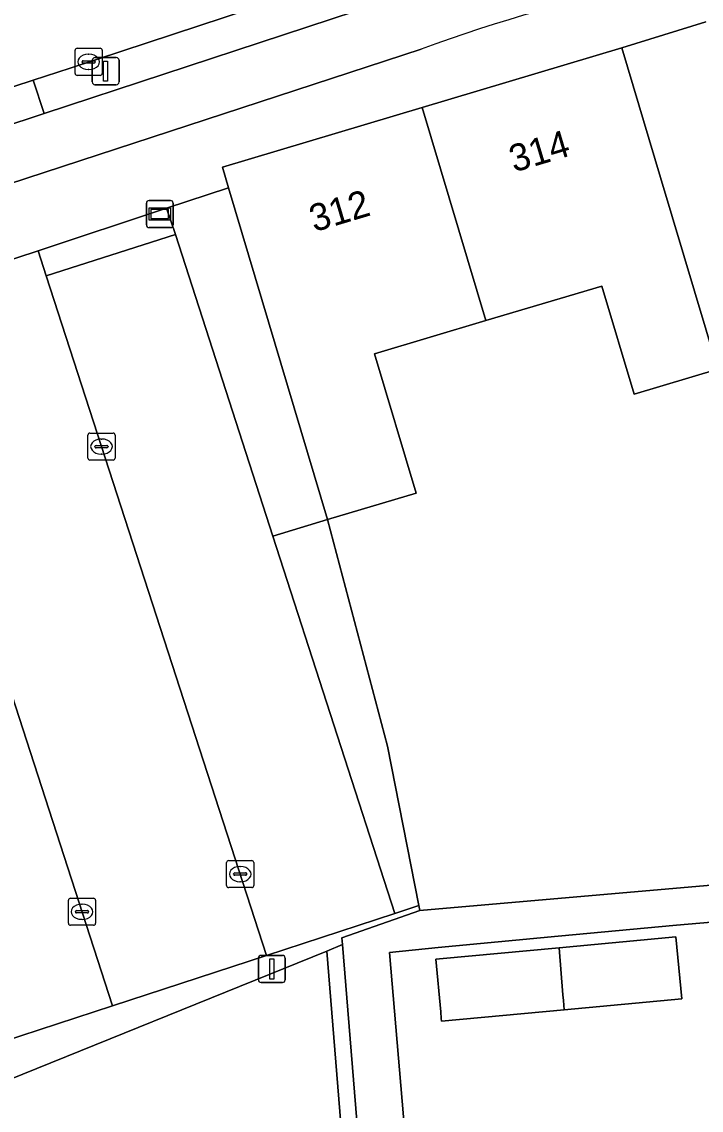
# Model space of a CAD drawing. Extents: x 163008 to 163854, y 382777 to 383982.
# Drawn here: x 163213.17 to 163238.29, y 383562.65 to 383602.9 of the extents above; entities that cross this region are included whole.
import ezdxf

# ---------------------------------------------------------------- set-up
doc = ezdxf.new("R2010")
doc.units = 0
for name, color, linetype in [('IMGEO_Berm_open', 7, 'Continuous'), ('IMGEO_Erf', 7, 'Continuous'), ('IMGEO_Fietspad_open', 7, 'Continuous'), ('IMGEO_Groenvoorziening', 7, 'Continuous'), ('IMGEO_Haag', 7, 'Continuous'), ('IMGEO_Informatiebord', 7, 'Continuous'), ('IMGEO_Kolk', 7, 'Continuous'), ('IMGEO_Lichtmast', 7, 'Continuous'), ('IMGEO_Pand', 7, 'Continuous'), ('IMGEO_Pand_nummerreeks', 7, 'Continuous'), ('IMGEO_Parkeervlak_open', 7, 'Continuous'), ('IMGEO_Rijbaan_lokaal_gesloten', 7, 'Continuous'), ('IMGEO_Rijbaan_lokaal_open', 7, 'Continuous'), ('IMGEO_Voetpad_open', 7, 'Continuous')]:
    doc.layers.add(name, color=color, linetype=linetype)

msp = doc.modelspace()

# ---------------------------------------------------------------- linework, layer by layer
at = {"layer": 'IMGEO_Berm_open'}
msp.add_lwpolyline([(163243.205, 383609.62), (163236.408, 383608.071), (163233.054, 383607.14), (163214.956, 383601.18), (163213.597, 383600.731), (163214, 383599.504), (163227.273, 383603.884)], dxfattribs=at)
msp.add_lwpolyline([(163214, 383599.504), (163213.597, 383600.731), (163205.454, 383598.071), (163205.825, 383596.845), (163206.623, 383597.104), (163212.305, 383598.953)], close=True, dxfattribs=at)
at = {"layer": 'IMGEO_Erf'}
for points in [[(163238.457, 383602.891), (163235.355, 383601.932), (163236.786, 383597.142), (163238.904, 383590.049), (163235.806, 383589.124), (163234.611, 383593.125), (163230.326, 383591.845), (163226.214, 383590.617), (163227.752, 383585.469), (163224.478, 383584.491), (163226.693, 383576.115), (163227.847, 383570.225), (163227.885, 383570.033), (163262.164, 383573.013)], [(163240.671, 383569.773), (163237.377, 383569.495), (163232.999, 383569.083), (163228.57, 383568.666), (163226.766, 383568.476), (163227.748, 383556.909), (163231.008, 383557.174), (163230.836, 383559.281), (163233.776, 383559.52), (163233.945, 383557.449), (163236.972, 383557.695), (163236.768, 383560.209), (163239.792, 383560.455)]]:
    msp.add_lwpolyline(points, dxfattribs=at)
msp.add_lwpolyline([(163228.69, 383565.937), (163228.679, 383566.044), (163228.657, 383566.283), (163228.473, 383568.231), (163228.61, 383568.244), (163233.033, 383568.66), (163237.35, 383569.067), (163237.566, 383566.773), (163233.22, 383566.363)], close=True, dxfattribs=at)
at = {"layer": 'IMGEO_Fietspad_open'}
for points in [[(163227.273, 383603.884), (163214, 383599.504), (163212.305, 383598.953), (163206.623, 383597.104), (163205.825, 383596.845), (163205.366, 383596.686), (163201.515, 383595.458)], [(163165.737, 383581.534), (163177.201, 383585.275), (163189.429, 383589.292), (163227.938, 383601.879)]]:
    msp.add_lwpolyline(points, dxfattribs=at)
msp.add_arc((163246.55, 383552.155), 53.093, 90.881, 110.5216, dxfattribs=at)
at = {"layer": 'IMGEO_Groenvoorziening'}
for points in [[(163213.777, 383594.426), (163214.068, 383593.5), (163218.848, 383595.029), (163218.524, 383595.998)], [(163224.444, 383568.537), (163225.027, 383568.773), (163225.007, 383569.02), (163227.885, 383570.033), (163227.847, 383570.225), (163226.959, 383569.921), (163222.22, 383568.373), (163216.524, 383566.513), (163211.77, 383564.96), (163203.671, 383590.093), (163203.382, 383590.989), (163201.234, 383590.272), (163206.912, 383575.186), (163211.278, 383563.895), (163211.588, 383563.335)], [(163224.478, 383584.491), (163222.449, 383583.881), (163226.959, 383569.921), (163227.847, 383570.225), (163226.693, 383576.115)], [(163227.099, 383543.307), (163225.027, 383568.773), (163224.444, 383568.537), (163226.51, 383543.15)], [(163224.444, 383568.537), (163211.588, 383563.335), (163211.278, 383563.895), (163204.446, 383561.681), (163207.536, 383555.238), (163210.082, 383549.931), (163209.327, 383546.99), (163207.436, 383544.678), (163204.989, 383542.801), (163207.169, 383539.271), (163207.243, 383539.313), (163209.009, 383536.228), (163209.098, 383536.078), (163211.882, 383537.646), (163213.032, 383538.22), (163214.681, 383539.043), (163216.383, 383539.819), (163215.785, 383541.288), (163218.806, 383542.506), (163219.33, 383540.976), (163219.553, 383541.063), (163223.293, 383542.296), (163226.51, 383543.15)]]:
    msp.add_lwpolyline(points, close=True, dxfattribs=at)
at = {"layer": 'IMGEO_Haag'}
msp.add_lwpolyline([(163227.099, 383543.307), (163225.027, 383568.773), (163224.444, 383568.537), (163226.51, 383543.15)], close=True, dxfattribs=at)
at = {"layer": 'IMGEO_Informatiebord'}
for p, q in [((163217.777, 383595.386), (163217.777, 383596.186)), ((163217.777, 383596.186), (163217.777, 383595.386)), ((163217.877, 383596.286), (163218.667, 383596.286)), ((163218.667, 383596.286), (163217.877, 383596.286)), ((163218.767, 383596.186), (163218.767, 383595.386)), ((163218.767, 383595.386), (163218.767, 383596.186)), ((163218.667, 383595.286), (163217.877, 383595.286)), ((163217.877, 383595.286), (163218.667, 383595.286))]:
    msp.add_line(p, q, dxfattribs=at)
for points in [[(163217.878, 383596.018), (163218.666, 383596.018), (163218.666, 383595.554), (163217.878, 383595.554), (163217.878, 383596.018)], [(163217.943, 383595.953), (163217.943, 383595.619), (163218.601, 383595.619), (163218.601, 383595.953), (163217.943, 383595.953)]]:
    msp.add_lwpolyline(points, dxfattribs=at)
for centre, start, end in [((163217.877, 383596.186), 90, 180), ((163217.877, 383596.186), 90, 180), ((163218.667, 383596.186), 0, 90), ((163218.667, 383596.186), 360, 90), ((163217.877, 383595.386), 180, 270), ((163217.877, 383595.386), 180, 270), ((163218.667, 383595.386), 270, 0), ((163218.667, 383595.386), 270, 0)]:
    msp.add_arc(centre, 0.1, start, end, dxfattribs=at)
at = {"layer": 'IMGEO_Kolk'}
for p, q in [((163215.143, 383600.988), (163215.143, 383601.84)), ((163215.218, 383601.914), (163216.07, 383601.914)), ((163216.144, 383601.84), (163216.144, 383600.988)), ((163215.402, 383601.408), (163215.402, 383601.42)), ((163215.84, 383601.371), (163215.442, 383601.371)), ((163215.445, 383601.457), (163215.843, 383601.457)), ((163215.631, 383601.694), (163215.656, 383601.694)), ((163215.886, 383601.42), (163215.886, 383601.408)), ((163215.654, 383601.134), (163215.629, 383601.134)), ((163216.07, 383600.914), (163215.218, 383600.914)), ((163215.693, 383587.688), (163216.545, 383587.688)), ((163215.618, 383586.762), (163215.618, 383587.614)), ((163216.106, 383587.468), (163216.131, 383587.468)), ((163216.619, 383587.614), (163216.619, 383586.762)), ((163215.877, 383587.182), (163215.877, 383587.194)), ((163216.315, 383587.145), (163215.917, 383587.145)), ((163215.92, 383587.231), (163216.318, 383587.231)), ((163216.129, 383586.908), (163216.104, 383586.908)), ((163216.361, 383587.194), (163216.361, 383587.182)), ((163216.545, 383586.688), (163215.693, 383586.688)), ((163220.745, 383570.954), (163220.745, 383571.806)), ((163220.82, 383571.88), (163221.672, 383571.88)), ((163221.233, 383571.66), (163221.258, 383571.66)), ((163221.746, 383571.806), (163221.746, 383570.954)), ((163221.004, 383571.374), (163221.004, 383571.386)), ((163221.442, 383571.337), (163221.044, 383571.337)), ((163221.047, 383571.423), (163221.445, 383571.423)), ((163221.488, 383571.386), (163221.488, 383571.374)), ((163221.672, 383570.88), (163220.82, 383570.88)), ((163221.256, 383571.1), (163221.231, 383571.1)), ((163214.896, 383569.562), (163214.896, 383570.414)), ((163214.971, 383570.488), (163215.823, 383570.488)), ((163215.897, 383570.414), (163215.897, 383569.562)), ((163215.155, 383569.982), (163215.155, 383569.994)), ((163215.198, 383570.031), (163215.596, 383570.031)), ((163215.384, 383570.268), (163215.409, 383570.268)), ((163215.639, 383569.994), (163215.639, 383569.982)), ((163215.593, 383569.945), (163215.195, 383569.945)), ((163215.407, 383569.708), (163215.382, 383569.708)), ((163215.823, 383569.488), (163214.971, 383569.488))]:
    msp.add_line(p, q, dxfattribs=at)
for points in [[(163215.143, 383600.988), (163215.143, 383601.84)], [(163215.218, 383601.914), (163216.07, 383601.914)], [(163216.144, 383601.84), (163216.144, 383600.988)], [(163216.07, 383600.914), (163215.218, 383600.914)], [(163215.693, 383587.688), (163216.545, 383587.688)], [(163215.618, 383586.762), (163215.618, 383587.614)], [(163216.619, 383587.614), (163216.619, 383586.762)], [(163216.545, 383586.688), (163215.693, 383586.688)], [(163220.745, 383570.954), (163220.745, 383571.806)], [(163220.82, 383571.88), (163221.672, 383571.88)], [(163221.746, 383571.806), (163221.746, 383570.954)], [(163221.672, 383570.88), (163220.82, 383570.88)], [(163214.896, 383569.562), (163214.896, 383570.414)], [(163214.971, 383570.488), (163215.823, 383570.488)], [(163215.897, 383570.414), (163215.897, 383569.562)], [(163215.823, 383569.488), (163214.971, 383569.488)]]:
    msp.add_lwpolyline(points, dxfattribs=at)
for centre, radius, start, end in [((163215.22, 383601.838), 0.0765, 91.552, 178.448), ((163215.22, 383601.838), 0.0765, 91.552, 178.448), ((163216.068, 383601.838), 0.0765, 1.552, 88.448), ((163216.068, 383601.838), 0.0765, 1.552, 88.448), ((163215.442, 383601.417), 0.0403, 85.8775, 175.7526), ((163215.439, 383601.407), 0.0366, 178.938, 274.7102), ((163215.843, 383601.414), 0.043, 264.8664, 352.4533), ((163215.847, 383601.419), 0.0386, 1.7309, 96.639), ((163215.22, 383600.99), 0.0765, 181.552, 268.448), ((163215.22, 383600.99), 0.0765, 181.552, 268.448), ((163216.068, 383600.99), 0.0765, 271.552, 358.448), ((163216.068, 383600.99), 0.0765, 271.552, 358.448), ((163215.695, 383587.612), 0.0765, 91.552, 178.448), ((163215.695, 383587.612), 0.0765, 91.552, 178.448), ((163216.543, 383587.612), 0.0765, 1.552, 88.448), ((163216.543, 383587.612), 0.0765, 1.552, 88.448), ((163215.917, 383587.191), 0.0403, 85.8775, 175.7526), ((163215.914, 383587.181), 0.0366, 178.938, 274.7102), ((163216.318, 383587.188), 0.043, 264.8664, 352.4533), ((163216.322, 383587.193), 0.0386, 1.7309, 96.639), ((163215.695, 383586.764), 0.0765, 181.552, 268.448), ((163215.695, 383586.764), 0.0765, 181.552, 268.448), ((163216.543, 383586.764), 0.0765, 271.552, 358.448), ((163216.543, 383586.764), 0.0765, 271.552, 358.448), ((163220.822, 383571.804), 0.0765, 91.552, 178.448), ((163220.822, 383571.804), 0.0765, 91.552, 178.448), ((163221.67, 383571.804), 0.0765, 1.552, 88.448), ((163221.67, 383571.804), 0.0765, 1.552, 88.448), ((163221.044, 383571.383), 0.0403, 85.8775, 175.7526), ((163221.041, 383571.373), 0.0366, 178.938, 274.7102), ((163221.445, 383571.38), 0.043, 264.8664, 352.4533), ((163221.449, 383571.385), 0.0386, 1.7309, 96.639), ((163220.822, 383570.956), 0.0765, 181.552, 268.448), ((163220.822, 383570.956), 0.0765, 181.552, 268.448), ((163221.67, 383570.956), 0.0765, 271.552, 358.448), ((163221.67, 383570.956), 0.0765, 271.552, 358.448), ((163214.973, 383570.412), 0.0765, 91.552, 178.448), ((163214.973, 383570.412), 0.0765, 91.552, 178.448), ((163215.821, 383570.412), 0.0765, 1.552, 88.448), ((163215.821, 383570.412), 0.0765, 1.552, 88.448), ((163215.195, 383569.991), 0.0403, 85.8775, 175.7526), ((163215.192, 383569.981), 0.0366, 178.938, 274.7102), ((163215.596, 383569.988), 0.043, 264.8664, 352.4533), ((163215.6, 383569.993), 0.0386, 1.7309, 96.639), ((163214.973, 383569.564), 0.0765, 181.552, 268.448), ((163214.973, 383569.564), 0.0765, 181.552, 268.448), ((163215.821, 383569.564), 0.0765, 271.552, 358.448), ((163215.821, 383569.564), 0.0765, 271.552, 358.448)]:
    msp.add_arc(centre, radius, start, end, dxfattribs=at)
for centre, major_axis, ratio, start_param, end_param in [((163215.63, 383601.414), (-0.387, 0.002), 0.722429, 4.712389, 7.853982), ((163215.655, 383601.414), (-0.39, 0.002), 0.717154, 1.570796, 4.712389), ((163216.105, 383587.188), (-0.387, 0.002), 0.722429, 4.712389, 7.853982), ((163216.13, 383587.188), (-0.39, 0.002), 0.717154, 1.570796, 4.712389), ((163221.232, 383571.38), (-0.387, 0.002), 0.722429, 4.712389, 7.853982), ((163221.257, 383571.38), (-0.39, 0.002), 0.717154, 1.570796, 4.712389), ((163215.383, 383569.988), (-0.387, 0.002), 0.722429, 4.712389, 7.853982), ((163215.408, 383569.988), (-0.39, 0.002), 0.717154, 1.570796, 4.712389)]:
    msp.add_ellipse(centre, major_axis=major_axis, ratio=ratio, start_param=start_param, end_param=end_param, dxfattribs=at)
at = {"layer": 'IMGEO_Lichtmast'}
for p, q in [((163215.776, 383600.67), (163215.776, 383601.47)), ((163215.776, 383601.47), (163215.776, 383600.67)), ((163215.876, 383601.57), (163216.666, 383601.57)), ((163216.666, 383601.57), (163215.876, 383601.57)), ((163216.766, 383601.47), (163216.766, 383600.67)), ((163216.766, 383600.67), (163216.766, 383601.47)), ((163216.666, 383600.57), (163215.876, 383600.57)), ((163215.876, 383600.57), (163216.666, 383600.57)), ((163222.019, 383568.373), (163222.809, 383568.373)), ((163222.809, 383568.373), (163222.019, 383568.373)), ((163221.919, 383567.473), (163221.919, 383568.273)), ((163221.919, 383568.273), (163221.919, 383567.473)), ((163222.909, 383568.273), (163222.909, 383567.473)), ((163222.909, 383567.473), (163222.909, 383568.273)), ((163222.809, 383567.373), (163222.019, 383567.373)), ((163222.019, 383567.373), (163222.809, 383567.373))]:
    msp.add_line(p, q, dxfattribs=at)
for points in [[(163216.196, 383601.445), (163216.346, 383601.445), (163216.346, 383600.695), (163216.196, 383600.695), (163216.196, 383601.445)], [(163222.339, 383568.248), (163222.489, 383568.248), (163222.489, 383567.498), (163222.339, 383567.498), (163222.339, 383568.248)]]:
    msp.add_lwpolyline(points, dxfattribs=at)
for centre, start, end in [((163215.876, 383601.47), 90, 180), ((163215.876, 383601.47), 90, 180), ((163216.666, 383601.47), 0, 90), ((163216.666, 383601.47), 360, 90), ((163215.876, 383600.67), 180, 270), ((163215.876, 383600.67), 180, 270), ((163216.666, 383600.67), 270, 0), ((163216.666, 383600.67), 270, 0), ((163222.019, 383568.273), 90, 180), ((163222.019, 383568.273), 90, 180), ((163222.809, 383568.273), 0, 90), ((163222.809, 383568.273), 360, 90), ((163222.019, 383567.473), 180, 270), ((163222.019, 383567.473), 180, 270), ((163222.809, 383567.473), 270, 0), ((163222.809, 383567.473), 270, 0)]:
    msp.add_arc(centre, 0.1, start, end, dxfattribs=at)
at = {"layer": 'IMGEO_Pand'}
for points in [[(163227.971, 383599.727), (163230.326, 383591.845), (163234.611, 383593.125), (163235.806, 383589.124), (163238.904, 383590.049), (163236.786, 383597.142), (163235.355, 383601.932)], [(163227.971, 383599.727), (163220.588, 383597.522), (163220.816, 383596.757), (163224.478, 383584.491), (163227.752, 383585.469), (163226.214, 383590.617), (163230.326, 383591.845)], [(163233.033, 383568.66), (163233.175, 383566.917), (163233.192, 383566.71), (163233.22, 383566.363), (163237.566, 383566.773), (163237.35, 383569.067)], [(163233.033, 383568.66), (163228.61, 383568.244), (163228.473, 383568.231), (163228.657, 383566.283), (163228.679, 383566.044), (163228.69, 383565.937), (163233.22, 383566.363), (163233.192, 383566.71), (163233.175, 383566.917)]]:
    msp.add_lwpolyline(points, close=True, dxfattribs=at)
at = {"layer": 'IMGEO_Parkeervlak_open'}
for points in [[(163214.068, 383593.5), (163222.22, 383568.373), (163226.959, 383569.921), (163222.449, 383583.881), (163218.848, 383595.029)], [(163208.381, 383591.645), (163203.671, 383590.093), (163211.77, 383564.96), (163216.524, 383566.513)]]:
    msp.add_lwpolyline(points, close=True, dxfattribs=at)
at = {"layer": 'IMGEO_Rijbaan_lokaal_gesloten'}
msp.add_lwpolyline([(163182.874, 383590.684), (163187.392, 383592.153), (163193.078, 383594.015), (163193.778, 383594.259), (163201.91, 383596.897), (163205.454, 383598.071), (163213.597, 383600.731), (163214.956, 383601.18), (163233.054, 383607.14), (163236.408, 383608.071), (163243.205, 383609.62)], dxfattribs=at)
at = {"layer": 'IMGEO_Rijbaan_lokaal_open'}
msp.add_lwpolyline([(163214.068, 383593.5), (163213.777, 383594.426), (163208.099, 383592.565), (163208.381, 383591.645), (163216.524, 383566.513), (163222.22, 383568.373)], close=True, dxfattribs=at)
at = {"layer": 'IMGEO_Voetpad_open'}
for points in [[(163192.05, 383586.814), (163201.234, 383590.272), (163203.382, 383590.989), (163203.671, 383590.093), (163208.381, 383591.645), (163208.099, 383592.565), (163213.777, 383594.426), (163218.524, 383595.998), (163220.816, 383596.757), (163220.588, 383597.522), (163227.971, 383599.727), (163235.355, 383601.932), (163238.457, 383602.891)], [(163227.938, 383601.879), (163189.429, 383589.292), (163177.201, 383585.275), (163165.737, 383581.534)], [(163262.164, 383573.013), (163227.885, 383570.033), (163225.007, 383569.02), (163225.027, 383568.773), (163227.099, 383543.307), (163228.776, 383543.576), (163228.472, 383548.008), (163228.067, 383552.992), (163227.748, 383556.909), (163226.766, 383568.476), (163228.57, 383568.666), (163232.999, 383569.083), (163237.377, 383569.495), (163240.671, 383569.773)]]:
    msp.add_lwpolyline(points, dxfattribs=at)
msp.add_lwpolyline([(163218.524, 383595.998), (163218.848, 383595.029), (163222.449, 383583.881), (163224.478, 383584.491), (163220.816, 383596.757)], close=True, dxfattribs=at)
msp.add_arc((163246.55, 383552.155), 53.093, 90.881, 110.5216, dxfattribs=at)

# ---------------------------------------------------------------- texts
at = {"layer": 'IMGEO_Pand_nummerreeks'}
for s, p in [('314', (163231.368, 383597.319)), ('312', (163223.983, 383595.113))]:
    msp.add_text(s, height=1, rotation=16.6277, dxfattribs=at).set_placement(p)

doc.saveas('drawing.dxf')
